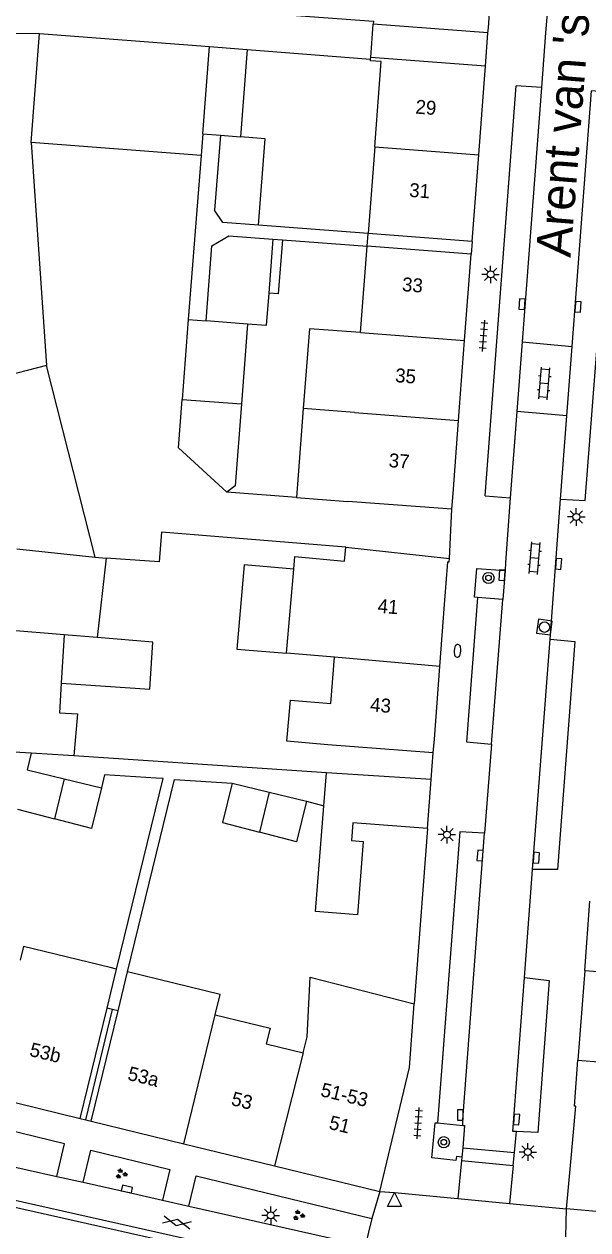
# Model space of a CAD drawing. Extents: x 132998 to 136004, y 396998 to 398512.
# Drawn here: x 133097.3 to 133137.8, y 397073.3 to 397159.9 of the extents above; entities that cross this region are included whole.
import ezdxf

# ---------------------------------------------------------------- set-up
doc = ezdxf.new("R2010")
doc.units = 0
for name, color, linetype in [('gg-afsc-erfafscheiding', 7, 'Continuous'), ('gg-afsc-muur', 7, 'Continuous'), ('gg-anno-huisnummerreeks BGT', 7, 'Continuous'), ('gg-anno-openbare ruimte label', 7, 'Continuous'), ('gg-bbg-bijgebouw', 7, 'Continuous'), ('gg-bbg-gedigitaliseerde bebouwing', 7, 'Continuous'), ('gg-bbg-gedigitaliseerde bebouwing onder overbouw', 7, 'Continuous'), ('gg-bbg-gedigitaliseerde bijgebouw', 7, 'Continuous'), ('gg-bbg-gedigitaliseerde overbouw', 7, 'Continuous'), ('gg-bbg-hoofdgebouw', 7, 'Continuous'), ('gg-bbg-luifel en loopbrug', 7, 'Continuous'), ('gg-bbg-pand overbouw', 7, 'Continuous'), ('gg-bbg-tussenscheiding', 7, 'Continuous'), ('gg-bbg-tussenscheiding niveau 01', 7, 'Continuous'), ('gg-knt-verharding', 7, 'Continuous'), ('gg-knt-verharding nz', 7, 'Continuous'), ('gt-grn-weggrens', 7, 'Continuous'), ('gt-symb-boom', 7, 'Continuous'), ('gt-symb-brandkraan', 7, 'Continuous'), ('gt-symb-gesloten verharding', 7, 'Continuous'), ('gt-symb-groenvak', 7, 'Continuous'), ('gt-symb-klinker verharding', 7, 'Continuous'), ('gt-symb-kolk', 7, 'Continuous'), ('gt-symb-lichtmast', 7, 'Continuous'), ('gt-symb-rioolschacht', 7, 'Continuous'), ('gt-symb-tegel verharding', 7, 'Continuous'), ('gt-symb-waterafsluiter', 7, 'Continuous')]:
    doc.layers.add(name, color=color, linetype=linetype)

# ---------------------------------------------------------------- blocks, each defined once
blk = doc.blocks.new('gt0-LMAST')
at = {"layer": 'gt-symb-lichtmast'}
for p, q in [((-0.182, 0.173), (-0.447, 0.438)), ((-0.005, 0.246), (-0.005, 0.621)), ((0.172, 0.173), (0.437, 0.438)), ((-0.255, -0.004), (-0.63, -0.004)), ((-0.182, -0.181), (-0.447, -0.446)), ((-0.005, -0.254), (-0.005, -0.629)), ((0.437, -0.446), (0.172, -0.181)), ((0.245, -0.004), (0.62, -0.004))]:
    blk.add_line(p, q, dxfattribs=at)
blk.add_circle((-0.005, -0.004), 0.25, dxfattribs=at)
blk = doc.blocks.new('gt0-KOLK')
at = {"layer": 'gt-symb-kolk'}
blk.add_lwpolyline([(0, 0), (0.375, 0), (0.375, 0.4), (-0.375, 0.4), (-0.375, 0), (0, 0)], dxfattribs=at)
blk = doc.blocks.new('gt0-KL1')
at = {"layer": 'gt-symb-klinker verharding'}
for p, q in [((-1.15, 0.3), (1.15, 0.3)), ((-1, -0.3), (-1, 0.3)), ((-0.5, 0.3), (-0.5, 0.45)), ((0, -0.3), (0, 0.3)), ((0.5, 0.3), (0.5, 0.45)), ((1, -0.3), (1, 0.3)), ((-1.15, -0.3), (1.15, -0.3)), ((-0.5, -0.45), (-0.5, -0.3)), ((0.5, -0.45), (0.5, -0.3))]:
    blk.add_line(p, q, dxfattribs=at)
blk = doc.blocks.new('gt0-TEG1')
at = {"layer": 'gt-symb-tegel verharding'}
for p, q in [((-1.125, 0), (1.125, 0)), ((-0.9, -0.25), (-0.9, 0.25)), ((-0.45, -0.25), (-0.45, 0.25)), ((0, -0.25), (0, 0.25)), ((0.45, -0.25), (0.45, 0.25)), ((0.9, -0.25), (0.9, 0.25))]:
    blk.add_line(p, q, dxfattribs=at)
blk = doc.blocks.new('gt0-BOOM')
at = {"layer": 'gt-symb-boom'}
for radius in [0.4, 0.2]:
    blk.add_circle((0, 0), radius, dxfattribs=at)
blk = doc.blocks.new('gt0-BR')
at = {"layer": 'gt-symb-brandkraan'}
for centre, radius, start, end in [((-0.244, 0), 0.206, 107.56694, 252.43307), ((0.599, -2.664), 3, 106.89205, 107.56694), ((0, -0.691), 0.938, 73.10799, 106.89205), ((-0.599, -2.664), 3, 72.43309, 73.10799), ((0.244, 0), 0.206, 287.56695, 72.43309), ((0.599, 2.664), 3, 252.43307, 253.10797), ((0, 0.691), 0.938, 253.10797, 286.89206), ((-0.599, 2.664), 3, 286.89206, 287.56695)]:
    blk.add_arc(centre, radius, start, end, dxfattribs=at)
blk = doc.blocks.new('gt0-RS')
at = {"layer": 'gt-symb-rioolschacht'}
blk.add_lwpolyline([(-0.5, -0.5), (0.5, -0.5), (0.5, 0.5), (-0.5, 0.5)], close=True, dxfattribs=at)
blk.add_circle((0, 0), 0.375, dxfattribs=at)
blk = doc.blocks.new('gt0-GRVAK')
at = {"layer": 'gt-symb-groenvak'}
for p, q in [((-0.11, 0.189), (-0.228, 0.24)), ((-0.182, 0.153), (0.088, 0.153)), ((-0.091, 0.211), (-0.156, 0.322)), ((-0.047, 0.214), (-0.047, 0.393)), ((-0.004, 0.211), (0.061, 0.322)), ((0.015, 0.189), (0.133, 0.24)), ((0.262, -0.052), (0.197, 0.059)), ((0.305, -0.049), (0.305, 0.13)), ((0.349, -0.052), (0.414, 0.059)), ((-0.245, -0.228), (-0.363, -0.177)), ((-0.318, -0.264), (-0.047, -0.264)), ((-0.226, -0.206), (-0.291, -0.095)), ((-0.183, -0.203), (-0.183, -0.024)), ((-0.139, -0.206), (-0.074, -0.095)), ((-0.12, -0.228), (-0.002, -0.177)), ((0.243, -0.074), (0.125, -0.023)), ((0.17, -0.11), (0.441, -0.11)), ((0.368, -0.074), (0.486, -0.023))]:
    blk.add_line(p, q, dxfattribs=at)
blk = doc.blocks.new('gt0-GESVH1')
at = {"layer": 'gt-symb-gesloten verharding'}
for p, q in [((-0.992, -0.261), (0.008, 0.239)), ((0.008, -0.261), (-0.992, 0.239)), ((0.008, 0.239), (1.008, -0.261)), ((1.008, 0.239), (0.008, -0.261))]:
    blk.add_line(p, q, dxfattribs=at)
blk = doc.blocks.new('gt0-WAFSL')
at = {"layer": 'gt-symb-waterafsluiter'}
for p, q in [((-0.5, -0.333), (0, 0.667)), ((0, 0.667), (0.5, -0.333)), ((0.5, -0.333), (-0.5, -0.333))]:
    blk.add_line(p, q, dxfattribs=at)

msp = doc.modelspace()

# ---------------------------------------------------------------- linework, layer by layer
at = {"layer": 'gg-afsc-erfafscheiding'}
for p, q in [((133113.325, 397158.042), (133122.186, 397157.339)), ((133110.007, 397150.434), (133109.09, 397138.655)), ((133122.009, 397144.821), (133114.132, 397145.421)), ((133115.848, 397144.377), (133121.941, 397143.914)), ((133116.866, 397125.875), (133111.849, 397126.253)), ((133119.013, 397106.124), (133100.878, 397107.334)), ((133104.731, 397091.825), (133108.097, 397105.645)), ((133108.097, 397105.645), (133112.239, 397105.372)), ((133117.583, 397104.069), (133118.826, 397103.753))]:
    msp.add_line(p, q, dxfattribs=at)
for points in [[(133120.399, 397122.325), (133107.158, 397123.397), (133107.011, 397121.257), (133103.201, 397121.518)], [(133106.782, 397105.733), (133103.084, 397105.977), (133102.853, 397105.028)], [(133103.944, 397092.016), (133107.276, 397105.7), (133106.782, 397105.733)]]:
    msp.add_lwpolyline(points, dxfattribs=at)
at = {"layer": 'gg-afsc-muur'}
for p, q in [((133126.277, 397102.106), (133125.32, 397089.53)), ((133137.562, 397091.918), (133137.495, 397091.019)), ((133137.495, 397091.019), (133137.08, 397085.49))]:
    msp.add_line(p, q, dxfattribs=at)
at = {"layer": 'gg-bbg-bijgebouw'}
for p, q in [((133126.277, 397102.106), (133126.545, 397105.626)), ((133137.562, 397091.918), (133137.937, 397096.904))]:
    msp.add_line(p, q, dxfattribs=at)
at = {"layer": 'gg-bbg-gedigitaliseerde bebouwing'}
for p, q in [((133122.186, 397157.339), (133122.195, 397157.462)), ((133122.481, 397151.042), (133122.009, 397144.821)), ((133121.472, 397137.718), (133121.941, 397143.914)), ((133117.35, 397132.258), (133116.866, 397125.875)), ((133116.866, 397125.875), (133120.555, 397125.595)), ((133128.02, 397125.03), (133120.555, 397125.595)), ((133120.399, 397122.325), (133127.85, 397121.5)), ((133116.134, 397114.701), (133116.669, 397120.736)), ((133119.593, 397114.416), (133116.134, 397114.701)), ((133119.339, 397111.081), (133119.593, 397114.416)), ((133126.69, 397107.54), (133119.114, 397108.117)), ((133103.266, 397089.231), (133103.944, 397092.016)), ((133103.944, 397092.016), (133103.47, 397092.132)), ((133104.053, 397089.039), (133104.731, 397091.825)), ((133114.694, 397086.661), (133117.352, 397086.012))]:
    msp.add_line(p, q, dxfattribs=at)
for points in [[(133116.204, 397160.539), (133122.392, 397160.068), (133122.376, 397159.854)], [(133122.481, 397151.042), (133122.945, 397157.178), (133122.178, 397157.236), (133122.186, 397157.339)], [(133121.472, 397137.718), (133117.786, 397137.998), (133117.35, 397132.258)], [(133116.669, 397120.736), (133116.748, 397121.632), (133120.31, 397121.316), (133120.399, 397122.325)], [(133119.114, 397108.117), (133116.173, 397108.378), (133116.436, 397111.339), (133119.339, 397111.081)], [(133103.47, 397092.132), (133097.252, 397093.647), (133097.015, 397092.675)], [(133111.022, 397088.749), (133111.377, 397090.207), (133104.731, 397091.825)], [(133117.352, 397086.012), (133117.622, 397087.156), (133117.853, 397091.447), (133125.32, 397089.53)], [(133111.022, 397088.749), (133114.969, 397087.788), (133114.694, 397086.661)]]:
    msp.add_lwpolyline(points, dxfattribs=at)
at = {"layer": 'gg-bbg-gedigitaliseerde bebouwing onder overbouw'}
for p, q in [((133130.614, 397159.232), (133122.376, 397159.854)), ((133130.433, 397156.839), (133122.195, 397157.462)), ((133129.478, 397144.255), (133122.009, 397144.821)), ((133129.41, 397143.347), (133121.941, 397143.914)), ((133101.334, 397081.297), (133103.266, 397089.231)), ((133102.121, 397081.105), (133104.053, 397089.039))]:
    msp.add_line(p, q, dxfattribs=at)
at = {"layer": 'gg-bbg-gedigitaliseerde bijgebouw'}
for p, q in [((133092.573, 397159.254), (133098.394, 397159.178)), ((133098.394, 397159.178), (133110.615, 397158.248)), ((133110.615, 397158.248), (133113.325, 397158.042)), ((133113.325, 397158.042), (133112.848, 397151.771)), ((133110.127, 397151.977), (133110.007, 397150.434)), ((133110.127, 397151.977), (133111.402, 397151.881)), ((133097.799, 397151.363), (133098.908, 397135.346)), ((133110.007, 397150.434), (133097.799, 397151.363)), ((133111.402, 397151.881), (133110.983, 397146.501)), ((133114.605, 397151.638), (133112.848, 397151.771)), ((133114.132, 397145.421), (133114.605, 397151.638)), ((133115.167, 397144.429), (133114.871, 397140.543)), ((133109.09, 397138.655), (133108.656, 397132.915)), ((133109.09, 397138.655), (133110.365, 397138.556)), ((133113.343, 397138.332), (133112.908, 397132.593)), ((133102.394, 397121.602), (133098.908, 397135.346)), ((133102.394, 397121.602), (133103.201, 397121.518)), ((133103.201, 397121.518), (133102.555, 397115.82)), ((133100.18, 397116.016), (133099.971, 397112.557)), ((133102.555, 397115.82), (133100.18, 397116.016)), ((133097.801, 397107.527), (133097.509, 397106.33)), ((133100.878, 397107.334), (133097.801, 397107.527)), ((133097.509, 397106.33), (133100.181, 397105.679)), ((133118.826, 397103.753), (133119.013, 397106.124)), ((133126.545, 397105.626), (133119.013, 397106.124)), ((133100.181, 397105.679), (133102.853, 397105.028)), ((133112.239, 397105.372), (133114.911, 397104.721)), ((133114.911, 397104.721), (133117.583, 397104.069)), ((133096.821, 397103.505), (133099.482, 397102.806))]:
    msp.add_line(p, q, dxfattribs=at)
for points in [[(133114.132, 397145.421), (133111.57, 397145.615), (133110.983, 397146.501)], [(133110.365, 397138.556), (133110.784, 397143.945), (133111.998, 397144.669), (133115.167, 397144.429)], [(133114.871, 397140.543), (133114.695, 397138.23), (133113.343, 397138.332)], [(133111.849, 397126.253), (133108.394, 397129.449), (133108.656, 397132.915)], [(133112.908, 397132.593), (133112.464, 397126.711), (133111.849, 397126.253)], [(133099.971, 397112.557), (133099.843, 397110.426), (133101.131, 397110.349), (133100.878, 397107.334)], [(133112.239, 397105.372), (133111.552, 397102.551), (133114.212, 397101.852)], [(133102.853, 397105.028), (133102.142, 397102.108), (133099.482, 397102.806)], [(133117.583, 397104.069), (133116.873, 397101.153), (133114.212, 397101.852)], [(133126.277, 397102.106), (133120.909, 397102.514), (133120.809, 397101.248), (133121.65, 397101.182), (133121.235, 397095.927), (133118.226, 397096.165), (133118.826, 397103.753)], [(133137.562, 397091.918), (133144.71, 397091.381), (133145.193, 397096.361)]]:
    msp.add_lwpolyline(points, dxfattribs=at)
at = {"layer": 'gg-bbg-gedigitaliseerde overbouw'}
for p, q in [((133122.195, 397157.462), (133122.376, 397159.854)), ((133121.941, 397143.914), (133122.009, 397144.821)), ((133103.66, 397089.135), (133103.266, 397089.231)), ((133104.053, 397089.039), (133103.66, 397089.135))]:
    msp.add_line(p, q, dxfattribs=at)
at = {"layer": 'gg-bbg-hoofdgebouw'}
for p, q in [((133130.642, 397159.596), (133130.983, 397164.088)), ((133130.614, 397159.232), (133130.642, 397159.596)), ((133130.34, 397155.609), (133130.433, 397156.839)), ((133129.95, 397150.477), (133130.34, 397155.609)), ((133129.478, 397144.255), (133129.95, 397150.477)), ((133128.94, 397137.153), (133129.41, 397143.347)), ((133128.504, 397131.413), (133128.94, 397137.153)), ((133128.106, 397126.162), (133128.504, 397131.413)), ((133128.02, 397125.03), (133128.106, 397126.162)), ((133127.501, 397118.2), (133127.734, 397121.255)), ((133127.162, 397113.745), (133127.501, 397118.2)), ((133126.765, 397108.525), (133127.162, 397113.745)), ((133126.69, 397107.54), (133126.765, 397108.525)), ((133137.08, 397085.49), (133140.841, 397085.19)), ((133094.641, 397082.927), (133101.334, 397081.297)), ((133102.121, 397081.105), (133108.766, 397079.487)), ((133108.766, 397079.487), (133115.275, 397077.902)), ((133122.84, 397076.06), (133123.582, 397079.158)), ((133115.275, 397077.902), (133122.84, 397076.06)), ((133136.251, 397074.82), (133136.537, 397077.921)), ((133143.043, 397074.185), (133136.251, 397074.82))]:
    msp.add_line(p, q, dxfattribs=at)
for points in [[(133127.734, 397121.255), (133127.83, 397121.25), (133127.85, 397121.5)], [(133123.582, 397079.158), (133124.97, 397084.95), (133125.32, 397089.53)], [(133136.537, 397077.921), (133136.93, 397082.18), (133136.82, 397082.19), (133137.08, 397085.49)]]:
    msp.add_lwpolyline(points, dxfattribs=at)
at = {"layer": 'gg-bbg-luifel en loopbrug'}
msp.add_line((133115.167, 397144.429), (133115.848, 397144.377), dxfattribs=at)
for points in [[(133115.848, 397144.377), (133115.552, 397140.491), (133114.871, 397140.543)], [(133116.669, 397120.736), (133113.105, 397121.052), (133112.568, 397114.995), (133116.134, 397114.701)], [(133099.971, 397112.557), (133106.321, 397112.122), (133106.552, 397115.491), (133102.555, 397115.82)]]:
    msp.add_lwpolyline(points, dxfattribs=at)
at = {"layer": 'gg-bbg-pand overbouw'}
for p, q in [((133130.433, 397156.839), (133130.614, 397159.232)), ((133129.478, 397144.255), (133129.41, 397143.347)), ((133101.334, 397081.297), (133101.728, 397081.201)), ((133101.728, 397081.201), (133102.121, 397081.105))]:
    msp.add_line(p, q, dxfattribs=at)
at = {"layer": 'gg-bbg-tussenscheiding'}
for p, q in [((133097.799, 397151.363), (133098.394, 397159.178)), ((133110.127, 397151.977), (133110.615, 397158.248)), ((133111.402, 397151.881), (133112.848, 397151.771)), ((133122.481, 397151.042), (133129.95, 397150.477)), ((133113.343, 397138.332), (133110.365, 397138.556)), ((133121.472, 397137.718), (133128.94, 397137.153)), ((133098.908, 397135.346), (133092.802, 397133.798)), ((133108.656, 397132.915), (133112.908, 397132.593)), ((133121.038, 397131.978), (133117.35, 397132.258)), ((133121.038, 397131.978), (133128.504, 397131.413)), ((133096.777, 397122.188), (133102.394, 397121.602)), ((133100.18, 397116.016), (133096.12, 397116.351)), ((133127.162, 397113.745), (133119.593, 397114.416)), ((133097.801, 397107.527), (133094.029, 397107.764)), ((133100.181, 397105.679), (133099.482, 397102.806)), ((133114.911, 397104.721), (133114.212, 397101.852)), ((133108.766, 397079.487), (133111.022, 397088.749)), ((133117.352, 397086.012), (133115.275, 397077.902))]:
    msp.add_line(p, q, dxfattribs=at)
at = {"layer": 'gg-bbg-tussenscheiding niveau 01'}
msp.add_line((133101.728, 397081.201), (133103.66, 397089.135), dxfattribs=at)
at = {"layer": 'gg-knt-verharding'}
for p, q in [((133135.064, 397163.202), (133134.754, 397159.226)), ((133134.754, 397159.226), (133134.449, 397155.304)), ((133130.409, 397125.987), (133132.646, 397155.44)), ((133134.449, 397155.304), (133132.646, 397155.44)), ((133133.062, 397137.05), (133136.66, 397136.725)), ((133136.281, 397131.739), (133132.683, 397132.064)), ((133130.409, 397125.987), (133132.211, 397125.853)), ((133132.211, 397125.853), (133131.879, 397121.203)), ((133135.088, 397115.715), (133135.827, 397125.752)), ((133127.85, 397121.5), (133128.02, 397125.03)), ((133131.879, 397121.203), (133131.839, 397120.638)), ((133131.839, 397120.638), (133131.691, 397118.561)), ((133129.873, 397118.698), (133129.083, 397108.341)), ((133131.691, 397118.561), (133129.873, 397118.698)), ((133129.083, 397108.341), (133130.866, 397108.169)), ((133130.866, 397108.169), (133130.369, 397101.789)), ((133126.545, 397105.626), (133126.69, 397107.54)), ((133128.591, 397101.882), (133126.995, 397080.98)), ((133130.369, 397101.789), (133128.591, 397101.882)), ((133133.674, 397097.219), (133133.819, 397099.178)), ((133133.246, 397091.415), (133133.674, 397097.219)), ((133133.246, 397091.415), (133135.006, 397091.206)), ((133126.995, 397080.98), (133128.814, 397080.796)), ((133132.519, 397078.854), (133132.676, 397080.358)), ((133087.213, 397079.949), (133099.639, 397077.13)), ((133128.736, 397078.516), (133128.714, 397078.277)), ((133128.798, 397079.198), (133128.736, 397078.516)), ((133128.798, 397079.198), (133132.519, 397078.854)), ((133132.422, 397077.929), (133132.519, 397078.854)), ((133128.714, 397078.277), (133132.422, 397077.929)), ((133099.639, 397077.13), (133101.543, 397076.719)), ((133107.241, 397075.426), (133109.14, 397075)), ((133109.14, 397075), (133121.807, 397072.161)), ((133122.284, 397074.118), (133121.807, 397072.161))]:
    msp.add_line(p, q, dxfattribs=at)
for points in [[(133135.827, 397125.752), (133137.607, 397125.669), (133139.86, 397154.909), (133138.053, 397155.082)], [(133129.873, 397118.698), (133129.654, 397118.714), (133129.805, 397120.773), (133131.839, 397120.638)], [(133135.088, 397115.715), (133136.86, 397115.548), (133135.608, 397099.165), (133133.819, 397099.178)], [(133135.006, 397091.206), (133134.202, 397080.289), (133132.676, 397080.358)], [(133099.639, 397077.13), (133100.189, 397079.48), (133087.819, 397082.496), (133087.213, 397079.949)], [(133126.591, 397078.466), (133126.812, 397080.996), (133126.995, 397080.98)], [(133128.814, 397080.796), (133128.941, 397080.792), (133128.798, 397079.198)], [(133101.543, 397076.719), (133102.097, 397079.027), (133107.77, 397077.64), (133107.241, 397075.426)], [(133128.736, 397078.516), (133128.356, 397078.563), (133128.299, 397078.275), (133126.591, 397078.466)], [(133135.715, 397068.593), (133134.782, 397068.664), (133123.634, 397069.615), (133121.564, 397069.816), (133085.444, 397077.927)], [(133135.632, 397068.061), (133123.591, 397069.084), (133121.436, 397069.325), (133085.331, 397077.438)], [(133101.543, 397076.719), (133104.639, 397076.036), (133107.241, 397075.426)], [(133109.14, 397075), (133109.664, 397077.177), (133122.284, 397074.118)]]:
    msp.add_lwpolyline(points, dxfattribs=at)
at = {"layer": 'gg-knt-verharding nz'}
for p, q in [((133134.449, 397155.304), (133133.062, 397137.05)), ((133136.66, 397136.725), (133138.053, 397155.082)), ((133133.062, 397137.05), (133132.683, 397132.064)), ((133136.281, 397131.739), (133136.66, 397136.725)), ((133132.683, 397132.064), (133132.211, 397125.853)), ((133135.827, 397125.752), (133136.281, 397131.739)), ((133130.866, 397108.169), (133131.691, 397118.561)), ((133133.819, 397099.178), (133135.088, 397115.715))]:
    msp.add_line(p, q, dxfattribs=at)
for points in [[(133128.814, 397080.796), (133128.829, 397081.546), (133130.369, 397101.789)], [(133132.676, 397080.358), (133132.408, 397080.37), (133133.246, 397091.415)]]:
    msp.add_lwpolyline(points, dxfattribs=at)
at = {"layer": 'gt-grn-weggrens'}
for p, q in [((133128.714, 397078.277), (133128.458, 397075.551)), ((133132.422, 397077.929), (133132.166, 397075.203)), ((133122.84, 397076.06), (133122.284, 397074.118)), ((133128.458, 397075.551), (133132.166, 397075.203)), ((133132.166, 397075.203), (133136.251, 397074.82)), ((133136.203, 397072.795), (133136.251, 397074.82))]:
    msp.add_line(p, q, dxfattribs=at)
msp.add_lwpolyline([(133122.84, 397076.06), (133123.906, 397075.979), (133128.458, 397075.551)], dxfattribs=at)

# ---------------------------------------------------------------- block references
at = {"layer": 'gt-symb-boom'}
for p in [(133130.655, 397120.106), (133127.443, 397079.596)]:
    msp.add_blockref('gt0-BOOM', p, dxfattribs=at)
at = {"layer": 'gt-symb-brandkraan', "rotation": -94.35915162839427}
msp.add_blockref('gt0-BR', (133128.427, 397114.871), dxfattribs=at)
at = {"layer": 'gt-symb-gesloten verharding', "rotation": -12.298855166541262}
msp.add_blockref('gt0-GESVH1', (133108.267, 397073.851), dxfattribs=at)
at = {"layer": 'gt-symb-groenvak'}
for p in [(133104.268, 397077.317), (133117.004, 397074.347)]:
    msp.add_blockref('gt0-GRVAK', p, dxfattribs=at)
at = {"layer": 'gt-symb-klinker verharding'}
for p, rotation in [((133134.656, 397134.071), 85.06501407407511), ((133133.962, 397121.532), 85.0650140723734)]:
    msp.add_blockref('gt0-KL1', p, dxfattribs=dict(at, rotation=rotation))
at = {"layer": 'gt-symb-kolk'}
for p, rotation in [((133133.256, 397139.737), 85.64084837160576), ((133136.889, 397139.581), -94.41628344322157), ((133135.484, 397121.125), -94.18770451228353), ((133131.824, 397120.285), 86.04496236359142), ((133130.25, 397100.162), 85.64084837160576), ((133133.889, 397100.035), -94.64472160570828), ((133128.829, 397081.546), 88.85423716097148), ((133132.473, 397081.245), -94.64472160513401), ((133104.639, 397076.036), -12.479071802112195)]:
    msp.add_blockref('gt0-KOLK', p, dxfattribs=dict(at, rotation=rotation))
at = {"layer": 'gt-symb-lichtmast'}
for p in [(133130.809, 397141.899), (133136.965, 397124.483), (133127.67, 397101.681), (133133.484, 397078.897), (133115.014, 397074.349)]:
    msp.add_blockref('gt0-LMAST', p, dxfattribs=at)
at = {"layer": 'gt-symb-rioolschacht', "rotation": 82.41293092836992}
msp.add_blockref('gt0-RS', (133134.674, 397116.573), dxfattribs=at)
at = {"layer": 'gt-symb-tegel verharding'}
for p, rotation in [((133130.296, 397137.49), 85.64084837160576), ((133125.6, 397080.956), 85.86946137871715)]:
    msp.add_blockref('gt0-TEG1', p, dxfattribs=dict(at, rotation=rotation))
at = {"layer": 'gt-symb-waterafsluiter'}
msp.add_blockref('gt0-WAFSL', (133123.906, 397075.312), dxfattribs=at)

# ---------------------------------------------------------------- texts
at = {"layer": 'gg-anno-huisnummerreeks BGT'}
for s, rotation, p in [('29', 355.6, (133125.384, 397153.443)), ('31', 355.6, (133124.93, 397147.465)), ('33', 355.6, (133124.418, 397140.697)), ('35', 355.6, (133123.922, 397134.166)), ('37', 355.6, (133123.459, 397128.063)), ('41', 355.6, (133122.665, 397117.611)), ('43', 355.6, (133122.126, 397110.526)), ('53b', 346.3, (133097.628, 397085.802)), ('53a', 346.3, (133104.673, 397084.086)), ('51-53', 346.5, (133118.532, 397082.917)), ('53', 346.3, (133112.112, 397082.274)), ('51', 346.3, (133119.131, 397080.565))]:
    msp.add_text(s, height=1, rotation=rotation, dxfattribs=at).set_placement(p)
at = {"layer": 'gg-anno-openbare ruimte label'}
msp.add_text("Arent van 's Gravesandestraat", height=2.5, rotation=85.5, dxfattribs=at).set_placement((133136.543, 397143.071))

doc.saveas('drawing.dxf')
